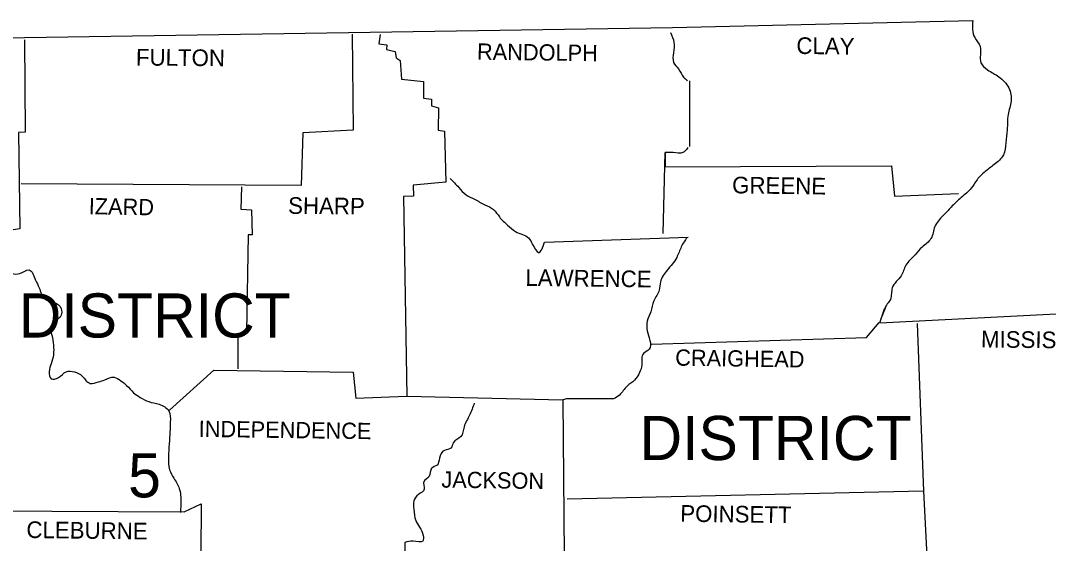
# Model space of a CAD drawing. Extents: x -117616 to 64730, y 54117 to 789866.
# Drawn here: x 64309.8 to 64587.1, y 55867.2 to 56008.2 of the extents above; entities that cross this region are included whole.
import ezdxf

# ---------------------------------------------------------------- set-up
doc = ezdxf.new("R2010")
doc.units = 0
doc.layers.add('Default', color=7, linetype='Continuous')

msp = doc.modelspace()

# ---------------------------------------------------------------- linework, layer by layer
at = {"layer": 'Default'}
for p, q in [((64541.6, 55926.62), (64542.85, 55930.48)), ((64541.92, 55927.87), (64543.17, 55930.9))]:
    msp.add_line(p, q, dxfattribs=at)
for points in [[(63993.86, 56003.36), (64162.69, 56003.25), (64310.85, 56003.57), (64485.64, 56006.28), (64566.66, 56008.16)], [(64310.85, 56002.94), (64311.06, 55978.09), (64309.29, 55977.99), (64309.6, 55951.99), (64302.29, 55950.94), (64302.92, 55943.95), (64305.42, 55940.71), (64305.21, 55932.46), (64291.01, 55931.94), (64290.49, 55919.2), (64277.54, 55918.79), (64276.92, 55903.33), (64277.65, 55902.08), (64277.96, 55877.44), (64300.31, 55875.98), (64299.99, 55820.95), (64317.74, 55820.43), (64317.74, 55764.47), (64303.75, 55763.43), (64302.71, 55751.1), (64279.21, 55751)], [(64399.29, 56004.51), (64399.5, 55978.61), (64385.92, 55977.88), (64385.51, 55963.68), (64310.02, 55964.1)], [(64406.81, 56004.4), (64406.49, 56001.9), (64408.58, 56001.58), (64408.48, 56000.33), (64410.88, 55999.81), (64411.09, 55998.14), (64412.24, 55997.41), (64412.55, 55992.39), (64418.5, 55991.77), (64418.5, 55987.28), (64420.69, 55986.97), (64420.69, 55985.19), (64422.57, 55984.67), (64422.47, 55978.61), (64424.14, 55978.3), (64424.56, 55964.62), (64415.68, 55963.79), (64415.79, 55960.86), (64413.07, 55960.76), (64414.01, 55906.88), (64456.09, 55905.94), (64456.82, 55822.21), (64429.36, 55821.48), (64428.84, 55835.57)], [(64490.23, 55991.87), (64490.23, 55974.23)], [(64483.13, 55950.74), (64483.65, 55972.56), (64483.65, 55968.69), (64544.73, 55969.01), (64545.57, 55960.86), (64562.8, 55961.49)], [(64369.43, 55963.37), (64369.22, 55957.31), (64372.14, 55957.1), (64372.25, 55950.42), (64371.2, 55950.42), (64370.78, 55924.11), (64368.38, 55923.07), (64368.38, 55914.3)], [(64451.18, 55948.44), (64489.92, 55949.8)], [(64541.6, 55926.62), (64620.85, 55930.69)], [(64480, 55920.87), (64537.95, 55922.75), (64541.39, 55926.72)], [(64551.63, 55926.51), (64553.4, 55881.3), (64555.49, 55839.23)], [(64350.01, 55903.12), (64361.91, 55913.88), (64399.5, 55913.36), (64400.23, 55906.36), (64413.91, 55906.88)], [(64469.77, 55906.15), (64457.03, 55906.15), (64456.09, 55905.94)], [(64553.4, 55881.3), (64457.24, 55879.11)], [(64300.31, 55875.98), (64353.97, 55875.67), (64358.57, 55877.86), (64358.25, 55837.03), (64355.12, 55835.68), (64352.3, 55833.28), (64351.36, 55832.34), (64351.26, 55820.64), (64317.74, 55820.64)], [(64413.49, 55867.42), (64413.7, 55849.04), (64386.55, 55848.94), (64358.35, 55849.46)]]:
    msp.add_lwpolyline(points, dxfattribs=at)
for points in [[(64566.66, 56008.16), (64567.18, 56003.57), (64568.64, 56001.17), (64568.85, 55996.78), (64570.63, 55994.9), (64573.66, 55993.02), (64576.37, 55989.99), (64577, 55986.44), (64576.16, 55982.79), (64575.95, 55978.72), (64575.54, 55975.17), (64574.91, 55971.93), (64572.4, 55969.32), (64570, 55967.44), (64567.81, 55965.25), (64566.24, 55962.95), (64563.53, 55960.45), (64560.81, 55957.84), (64558.62, 55955.54), (64556.43, 55952.61), (64555.38, 55949.38), (64552.98, 55947.08), (64551.1, 55944.99), (64548.6, 55942.17), (64547.34, 55939.35), (64544.94, 55936.12), (64544.42, 55932.99), (64542.85, 55930.48), (64542.75, 55930.06)], [(64485.12, 56004.92), (64486.05, 56002.31), (64485.95, 55999.49), (64485.95, 55996.88), (64487.31, 55995.11), (64488.67, 55992.92), (64489.71, 55991.98)], [(64489.81, 55973.91), (64488.46, 55972.56), (64485.85, 55972.56), (64483.65, 55972.56)], [(64425.7, 55965.56), (64428, 55963.16), (64429.99, 55961.18), (64432.28, 55960.03), (64435, 55958.46), (64437.4, 55957.21), (64438.97, 55955.23), (64441.16, 55953.03), (64443.35, 55951.26), (64446.8, 55949.59), (64447.94, 55947.81), (64449.51, 55945.62), (64451.18, 55948.44)], [(64489.6, 55949.69), (64488.04, 55947.19), (64486.79, 55944.26), (64484.28, 55940.92), (64482.4, 55937.68), (64482.09, 55935.49), (64480.63, 55932.57), (64479.79, 55929.64), (64478.85, 55927.14), (64478.85, 55924.53), (64479.58, 55921.92), (64479.37, 55919.52), (64477.81, 55918.37), (64477.39, 55915.34), (64476.76, 55913.25), (64475.4, 55911.16), (64473.42, 55909.6), (64471.33, 55907.2), (64469.77, 55906.15)], [(64305.42, 55940.71), (64309.6, 55939.98), (64312.1, 55940.92), (64313.88, 55938.21), (64314.82, 55936.12), (64316.39, 55933.09), (64318.89, 55932.15), (64320.77, 55930.48), (64320.77, 55928.71), (64319.1, 55927.03), (64317.85, 55925.36), (64318.26, 55923.38), (64318.68, 55920.67), (64318.68, 55918.06), (64318.06, 55915.65), (64317.53, 55913.46), (64318.06, 55911.58), (64320.04, 55911.9), (64322.13, 55913.46), (64324.32, 55913.46), (64326.41, 55912.31), (64328.6, 55910.33), (64330.79, 55910.75), (64332.57, 55911.27), (64335.08, 55912), (64336.85, 55911.06), (64338.42, 55909.81), (64340.3, 55907.82), (64342.07, 55906.57), (64344.37, 55905.42), (64347.19, 55904.69), (64349.8, 55902.92), (64350.21, 55899.89), (64350.11, 55897.28), (64349.9, 55894.04), (64349.69, 55890.49), (64350.01, 55887.05), (64351.15, 55884.75), (64352.62, 55882.03), (64353.03, 55879.53), (64352.93, 55875.56)], [(64619.7, 55930.58), (64620.85, 55930.69), (64624.4, 55926.93), (64625.97, 55923.8), (64628.26, 55922.02), (64630.87, 55921.08), (64632.86, 55918.68), (64634.22, 55916.07), (64633.48, 55913.77), (64630.56, 55913.57), (64627.32, 55913.04), (64624.19, 55913.15), (64621.69, 55911.06), (64623.98, 55908.24), (64627.01, 55905.63), (64627.85, 55902.81), (64626.18, 55900.1), (64622.83, 55898.64), (64619.6, 55897.38), (64616.67, 55894.88), (64615.32, 55892.48), (64612.08, 55891.43), (64608.74, 55890.49), (64605.82, 55890.18), (64602.47, 55889.55), (64599.24, 55887.99), (64597.88, 55885.27), (64598.3, 55881.41), (64598.19, 55877.34), (64601.64, 55875.98), (64604.67, 55875.87), (64607.59, 55874.31), (64607.28, 55872.01), (64605.08, 55869.09), (64602.47, 55866.79), (64599.86, 55865.64), (64597.46, 55863.45), (64598.3, 55861.26), (64600.49, 55859.8), (64602.06, 55857.39), (64601.85, 55855.2), (64599.34, 55853.63), (64596.63, 55854.26), (64594.64, 55856.87), (64592.35, 55857.71), (64590.36, 55858.65), (64588.07, 55857.29), (64588.07, 55854.26), (64587.23, 55851.02), (64587.96, 55848.62), (64588.9, 55845.28), (64588.8, 55842.78), (64587.96, 55839.23), (64586.19, 55835.57), (64584.1, 55834.42), (64583.26, 55838.39), (64582.84, 55841.63), (64581.59, 55843.51), (64579.92, 55843.61), (64577.73, 55842.05), (64575.33, 55839.64), (64572.3, 55837.03), (64570.52, 55834.42), (64571.46, 55831.19), (64573.76, 55830.35), (64575.54, 55830.98), (64576.48, 55833.07), (64578.25, 55833.38), (64579.92, 55830.14)], [(64432.18, 55905), (64430.93, 55901.77), (64429.46, 55898.64), (64428.52, 55895.92), (64426.54, 55894.35), (64425.91, 55892.89), (64424.14, 55892.27), (64422.78, 55890.18), (64422.15, 55888.3), (64420.69, 55887.46), (64419.96, 55885.17), (64418.6, 55883.91), (64418.71, 55881.83), (64417.14, 55880.36), (64415.89, 55878.69), (64415.89, 55876.4), (64416.41, 55873.37), (64417.46, 55871.59), (64418.4, 55869.3), (64418.29, 55867.83), (64415.68, 55867.83), (64413.49, 55867.42)]]:
    msp.add_spline(points, degree=3, dxfattribs=at)

# ---------------------------------------------------------------- texts
for s, height, rotation, p in [('CLAY', 4.489, 359.2258, (64519.05, 55999.18)), ('FULTON', 4.489, 359.4996, (64340.92, 55996.05)), ('RANDOLPH', 4.386, 359.2584, (64432.91, 55997.62)), ('GREENE', 4.49, 359.2361, (64501.72, 55961.59)), ('IZARD', 4.385, 358.9259, (64328.18, 55955.96)), ('SHARP', 4.489, 359.3905, (64381.96, 55956.06)), ('LAWRENCE', 4.49, 359.2678, (64445.96, 55936.64)), ('MISSISSIPPI', 4.4891, 359.3097, (64568.85, 55920.04)), ('CRAIGHEAD', 4.386, 359.1159, (64486.37, 55915.13)), ('INDEPENDENCE', 4.3845, 359.2188, (64357.84, 55895.92)), ('JACKSON', 4.384, 359.1352, (64423.3, 55882.24)), ('POINSETT', 4.489, 359.1987, (64487.73, 55873.05)), ('CLEBURNE', 4.489, 359.2535, (64311.37, 55868.67))]:
    msp.add_text(s, height=height, rotation=rotation, dxfattribs=at).set_placement(p)
for s, height, p in [('DISTRICT', 11.903, (64309.3, 55922.7)), ('DISTRICT', 11.903, (64476.76, 55889.66)), ('5', 11.9, (64338.82, 55879.6))]:
    msp.add_text(s, height=height, dxfattribs=at).set_placement(p)

doc.saveas('drawing.dxf')
